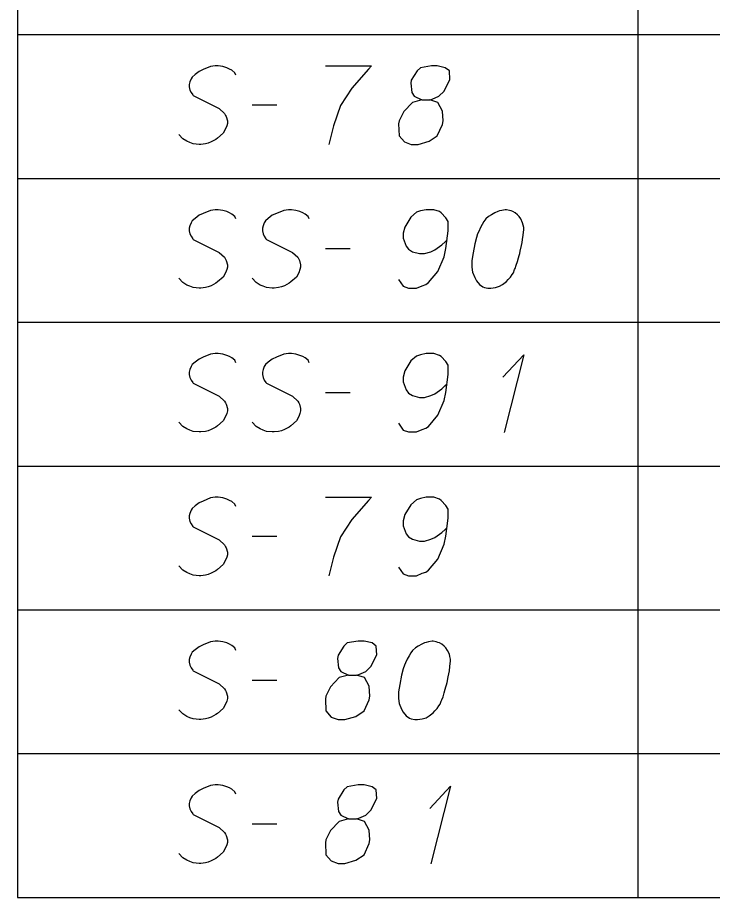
# Model space of a CAD drawing. Extents: x 2074207 to 2076812, y 516372 to 523312.
# Drawn here: x 2076260.6 to 2076303.1, y 518488.7 to 518542.6 of the extents above; entities that cross this region are included whole.
import ezdxf

# ---------------------------------------------------------------- set-up
doc = ezdxf.new("R2010")
doc.units = 0
for name, color, linetype in [('Prop DirtTable_ Soil Test Results - Outline (Major)', 7, 'Continuous'), ('Prop DirtTable_ Soil Test Results - Outline (Minor)', 7, 'Continuous'), ('Prop DirtTable_ Soil Test Results - Tx (Sample Data)', 7, 'Continuous')]:
    doc.layers.add(name, color=color, linetype=linetype)

msp = doc.modelspace()

# ---------------------------------------------------------------- linework, layer by layer
at = {"layer": 'Prop DirtTable_ Soil Test Results - Outline (Major)'}
for p, q in [((2076260.609, 518550.332), (2076260.609, 518541.532)), ((2076260.609, 518541.532), (2076260.609, 518532.732)), ((2076260.609, 518532.732), (2076260.609, 518523.932)), ((2076260.609, 518523.932), (2076260.609, 518515.132)), ((2076260.609, 518515.132), (2076260.609, 518506.332)), ((2076260.609, 518506.332), (2076260.609, 518497.532)), ((2076260.609, 518497.532), (2076260.609, 518488.732)), ((2076260.609, 518488.732), (2076811.903, 518488.732))]:
    msp.add_line(p, q, dxfattribs=at)
at = {"layer": 'Prop DirtTable_ Soil Test Results - Outline (Minor)'}
for p, q in [((2076298.546, 518550.332), (2076298.546, 518541.532)), ((2076260.609, 518541.532), (2076811.903, 518541.532)), ((2076260.609, 518541.532), (2076811.903, 518541.532)), ((2076298.546, 518541.532), (2076298.546, 518532.732)), ((2076260.609, 518532.732), (2076811.903, 518532.732)), ((2076260.609, 518532.732), (2076811.903, 518532.732)), ((2076298.546, 518532.732), (2076298.546, 518523.932)), ((2076260.609, 518523.932), (2076811.903, 518523.932)), ((2076260.609, 518523.932), (2076811.903, 518523.932)), ((2076298.546, 518523.932), (2076298.546, 518515.132)), ((2076260.609, 518515.132), (2076811.903, 518515.132)), ((2076260.609, 518515.132), (2076811.903, 518515.132)), ((2076298.546, 518515.132), (2076298.546, 518506.332)), ((2076260.609, 518506.332), (2076811.903, 518506.332)), ((2076260.609, 518506.332), (2076811.903, 518506.332)), ((2076298.546, 518506.332), (2076298.546, 518497.532)), ((2076260.609, 518497.532), (2076811.903, 518497.532)), ((2076260.609, 518497.532), (2076811.903, 518497.532)), ((2076298.546, 518497.532), (2076298.546, 518488.732)), ((2076260.609, 518488.732), (2076811.903, 518488.732))]:
    msp.add_line(p, q, dxfattribs=at)
at = {"layer": 'Prop DirtTable_ Soil Test Results - Tx (Sample Data)'}
for points in [[(2076273.968, 518539.049), (2076273.897, 518539.2), (2076273.721, 518539.351), (2076273.58, 518539.427), (2076273.403, 518539.502), (2076273.157, 518539.578), (2076272.874, 518539.616), (2076272.698, 518539.616), (2076272.416, 518539.578), (2076271.957, 518539.389), (2076271.71, 518539.275), (2076271.463, 518539.086), (2076271.287, 518538.935), (2076271.216, 518538.822), (2076271.146, 518538.633), (2076271.111, 518538.482), (2076271.111, 518538.331), (2076271.146, 518538.142), (2076271.216, 518537.99), (2076271.322, 518537.839), (2076271.358, 518537.801), (2076272.945, 518537.008), (2076273.262, 518536.705), (2076273.333, 518536.592), (2076273.368, 518536.516), (2076273.439, 518536.252), (2076273.439, 518536.101), (2076273.403, 518535.949), (2076273.333, 518535.76), (2076273.192, 518535.496), (2076272.839, 518535.194), (2076272.733, 518535.118), (2076272.451, 518534.967), (2076272.275, 518534.891), (2076272.098, 518534.853), (2076271.816, 518534.816), (2076271.71, 518534.816), (2076271.358, 518534.853), (2076271.146, 518534.929), (2076270.969, 518535.005), (2076270.723, 518535.156), (2076270.476, 518535.42)], [(2076279.436, 518539.616), (2076282.258, 518539.616), (2076282.081, 518539.427), (2076281.058, 518538.255), (2076280.353, 518537.197), (2076279.929, 518535.949), (2076279.647, 518534.816)], [(2076285.327, 518537.537), (2076285.82, 518537.537), (2076285.962, 518537.575), (2076286.385, 518537.764), (2076286.702, 518538.066), (2076287.055, 518538.784), (2076287.02, 518539.313), (2076286.773, 518539.502), (2076286.279, 518539.616), (2076285.926, 518539.616), (2076285.256, 518539.502), (2076285.044, 518539.313), (2076284.692, 518538.746), (2076284.656, 518538.557), (2076284.727, 518537.99), (2076284.868, 518537.764), (2076285.327, 518537.537), (2076284.762, 518537.386), (2076284.233, 518536.819), (2076283.951, 518536.252), (2076283.916, 518536.063), (2076283.951, 518535.345), (2076284.268, 518534.967), (2076284.692, 518534.816), (2076285.115, 518534.816), (2076285.785, 518535.005), (2076286.279, 518535.345), (2076286.597, 518536.025), (2076286.632, 518536.252), (2076286.597, 518536.856), (2076286.314, 518537.386), (2076285.82, 518537.537)], [(2076274.956, 518537.234), (2076276.472, 518537.234)], [(2076273.968, 518530.249), (2076273.897, 518530.4), (2076273.721, 518530.551), (2076273.58, 518530.627), (2076273.403, 518530.702), (2076273.157, 518530.778), (2076272.874, 518530.816), (2076272.698, 518530.816), (2076272.416, 518530.778), (2076271.957, 518530.589), (2076271.71, 518530.475), (2076271.463, 518530.286), (2076271.287, 518530.135), (2076271.216, 518530.022), (2076271.146, 518529.833), (2076271.111, 518529.682), (2076271.111, 518529.531), (2076271.146, 518529.342), (2076271.216, 518529.19), (2076271.322, 518529.039), (2076271.358, 518529.001), (2076272.945, 518528.208), (2076273.262, 518527.905), (2076273.333, 518527.792), (2076273.368, 518527.716), (2076273.439, 518527.452), (2076273.439, 518527.301), (2076273.403, 518527.149), (2076273.333, 518526.96), (2076273.192, 518526.696), (2076272.839, 518526.394), (2076272.733, 518526.318), (2076272.451, 518526.167), (2076272.275, 518526.091), (2076272.098, 518526.053), (2076271.816, 518526.016), (2076271.71, 518526.016), (2076271.358, 518526.053), (2076271.146, 518526.129), (2076270.969, 518526.205), (2076270.723, 518526.356), (2076270.476, 518526.62)], [(2076278.448, 518530.249), (2076278.377, 518530.4), (2076278.201, 518530.551), (2076278.06, 518530.627), (2076277.883, 518530.702), (2076277.637, 518530.778), (2076277.354, 518530.816), (2076277.178, 518530.816), (2076276.896, 518530.778), (2076276.437, 518530.589), (2076276.19, 518530.475), (2076275.943, 518530.286), (2076275.767, 518530.135), (2076275.696, 518530.022), (2076275.626, 518529.833), (2076275.591, 518529.682), (2076275.591, 518529.531), (2076275.626, 518529.342), (2076275.696, 518529.19), (2076275.802, 518529.039), (2076275.838, 518529.001), (2076277.425, 518528.208), (2076277.742, 518527.905), (2076277.813, 518527.792), (2076277.848, 518527.716), (2076277.919, 518527.452), (2076277.919, 518527.301), (2076277.883, 518527.149), (2076277.813, 518526.96), (2076277.672, 518526.696), (2076277.319, 518526.394), (2076277.213, 518526.318), (2076276.931, 518526.167), (2076276.755, 518526.091), (2076276.578, 518526.053), (2076276.296, 518526.016), (2076276.19, 518526.016), (2076275.838, 518526.053), (2076275.626, 518526.129), (2076275.449, 518526.205), (2076275.203, 518526.356), (2076274.956, 518526.62)], [(2076283.916, 518526.545), (2076284.198, 518526.129), (2076284.515, 518526.016), (2076285.009, 518526.016), (2076285.362, 518526.167), (2076285.574, 518526.242), (2076285.75, 518526.356), (2076286.314, 518527.036), (2076286.702, 518527.943), (2076286.808, 518528.434), (2076286.949, 518529.531), (2076286.949, 518530.097), (2076286.808, 518530.324), (2076286.526, 518530.627), (2076286.42, 518530.702), (2076286.067, 518530.816), (2076285.609, 518530.816), (2076285.256, 518530.74), (2076285.009, 518530.664), (2076284.656, 518530.362), (2076284.304, 518529.757), (2076284.198, 518529.379), (2076284.198, 518529.077), (2076284.374, 518528.586), (2076284.515, 518528.397), (2076284.762, 518528.245), (2076285.186, 518528.132), (2076285.503, 518528.132), (2076285.891, 518528.245), (2076286.138, 518528.359), (2076286.561, 518528.661), (2076286.773, 518528.85), (2076286.879, 518528.964)], [(2076290.512, 518530.816), (2076290.442, 518530.816), (2076290.23, 518530.778), (2076290.089, 518530.74), (2076289.983, 518530.702), (2076289.807, 518530.627), (2076289.595, 518530.513), (2076289.419, 518530.4), (2076289.242, 518530.249), (2076289.136, 518530.097), (2076289.031, 518529.908), (2076288.925, 518529.719), (2076288.819, 518529.493), (2076288.748, 518529.342), (2076288.678, 518529.115), (2076288.572, 518528.737), (2076288.466, 518528.17), (2076288.396, 518527.716), (2076288.396, 518527.301), (2076288.431, 518526.998), (2076288.572, 518526.658), (2076288.678, 518526.469), (2076288.854, 518526.242), (2076289.066, 518526.091), (2076289.172, 518526.053), (2076289.383, 518526.016), (2076289.56, 518526.016), (2076289.842, 518526.053), (2076290.089, 518526.129), (2076290.265, 518526.242), (2076290.512, 518526.431), (2076290.618, 518526.545), (2076290.759, 518526.696), (2076290.865, 518526.847), (2076290.935, 518526.96), (2076291.006, 518527.149), (2076291.041, 518527.225), (2076291.112, 518527.414), (2076291.182, 518527.641), (2076291.253, 518527.868), (2076291.288, 518528.019), (2076291.323, 518528.132), (2076291.359, 518528.283), (2076291.429, 518528.623), (2076291.465, 518528.812), (2076291.5, 518529.001), (2076291.535, 518529.266), (2076291.57, 518529.606), (2076291.57, 518529.719), (2076291.535, 518529.871), (2076291.5, 518530.022), (2076291.394, 518530.249), (2076291.288, 518530.4), (2076291.182, 518530.513), (2076291.041, 518530.627), (2076290.9, 518530.702), (2076290.794, 518530.74), (2076290.689, 518530.778), (2076290.512, 518530.816)], [(2076279.436, 518528.434), (2076280.952, 518528.434)], [(2076273.968, 518521.449), (2076273.897, 518521.6), (2076273.721, 518521.751), (2076273.58, 518521.827), (2076273.403, 518521.902), (2076273.157, 518521.978), (2076272.874, 518522.016), (2076272.698, 518522.016), (2076272.416, 518521.978), (2076271.957, 518521.789), (2076271.71, 518521.675), (2076271.463, 518521.486), (2076271.287, 518521.335), (2076271.216, 518521.222), (2076271.146, 518521.033), (2076271.111, 518520.882), (2076271.111, 518520.731), (2076271.146, 518520.542), (2076271.216, 518520.39), (2076271.322, 518520.239), (2076271.358, 518520.201), (2076272.945, 518519.408), (2076273.262, 518519.105), (2076273.333, 518518.992), (2076273.368, 518518.916), (2076273.439, 518518.652), (2076273.439, 518518.501), (2076273.403, 518518.349), (2076273.333, 518518.16), (2076273.192, 518517.896), (2076272.839, 518517.594), (2076272.733, 518517.518), (2076272.451, 518517.367), (2076272.275, 518517.291), (2076272.098, 518517.253), (2076271.816, 518517.216), (2076271.71, 518517.216), (2076271.358, 518517.253), (2076271.146, 518517.329), (2076270.969, 518517.405), (2076270.723, 518517.556), (2076270.476, 518517.82)], [(2076278.448, 518521.449), (2076278.377, 518521.6), (2076278.201, 518521.751), (2076278.06, 518521.827), (2076277.883, 518521.902), (2076277.637, 518521.978), (2076277.354, 518522.016), (2076277.178, 518522.016), (2076276.896, 518521.978), (2076276.437, 518521.789), (2076276.19, 518521.675), (2076275.943, 518521.486), (2076275.767, 518521.335), (2076275.696, 518521.222), (2076275.626, 518521.033), (2076275.591, 518520.882), (2076275.591, 518520.731), (2076275.626, 518520.542), (2076275.696, 518520.39), (2076275.802, 518520.239), (2076275.838, 518520.201), (2076277.425, 518519.408), (2076277.742, 518519.105), (2076277.813, 518518.992), (2076277.848, 518518.916), (2076277.919, 518518.652), (2076277.919, 518518.501), (2076277.883, 518518.349), (2076277.813, 518518.16), (2076277.672, 518517.896), (2076277.319, 518517.594), (2076277.213, 518517.518), (2076276.931, 518517.367), (2076276.755, 518517.291), (2076276.578, 518517.253), (2076276.296, 518517.216), (2076276.19, 518517.216), (2076275.838, 518517.253), (2076275.626, 518517.329), (2076275.449, 518517.405), (2076275.203, 518517.556), (2076274.956, 518517.82)], [(2076283.916, 518517.745), (2076284.198, 518517.329), (2076284.515, 518517.216), (2076285.009, 518517.216), (2076285.362, 518517.367), (2076285.574, 518517.442), (2076285.75, 518517.556), (2076286.314, 518518.236), (2076286.702, 518519.143), (2076286.808, 518519.634), (2076286.949, 518520.731), (2076286.949, 518521.297), (2076286.808, 518521.524), (2076286.526, 518521.827), (2076286.42, 518521.902), (2076286.067, 518522.016), (2076285.609, 518522.016), (2076285.256, 518521.94), (2076285.009, 518521.864), (2076284.656, 518521.562), (2076284.304, 518520.957), (2076284.198, 518520.579), (2076284.198, 518520.277), (2076284.374, 518519.786), (2076284.515, 518519.597), (2076284.762, 518519.445), (2076285.186, 518519.332), (2076285.503, 518519.332), (2076285.891, 518519.445), (2076286.138, 518519.559), (2076286.561, 518519.861), (2076286.773, 518520.05), (2076286.879, 518520.164)], [(2076290.3, 518520.579), (2076291.57, 518521.94), (2076290.371, 518517.178)], [(2076279.436, 518519.634), (2076280.952, 518519.634)], [(2076273.968, 518512.649), (2076273.897, 518512.8), (2076273.721, 518512.951), (2076273.58, 518513.027), (2076273.403, 518513.102), (2076273.157, 518513.178), (2076272.874, 518513.216), (2076272.698, 518513.216), (2076272.416, 518513.178), (2076271.957, 518512.989), (2076271.71, 518512.875), (2076271.463, 518512.686), (2076271.287, 518512.535), (2076271.216, 518512.422), (2076271.146, 518512.233), (2076271.111, 518512.082), (2076271.111, 518511.931), (2076271.146, 518511.742), (2076271.216, 518511.59), (2076271.322, 518511.439), (2076271.358, 518511.401), (2076272.945, 518510.608), (2076273.262, 518510.305), (2076273.333, 518510.192), (2076273.368, 518510.116), (2076273.439, 518509.852), (2076273.439, 518509.701), (2076273.403, 518509.549), (2076273.333, 518509.36), (2076273.192, 518509.096), (2076272.839, 518508.794), (2076272.733, 518508.718), (2076272.451, 518508.567), (2076272.275, 518508.491), (2076272.098, 518508.453), (2076271.816, 518508.416), (2076271.71, 518508.416), (2076271.358, 518508.453), (2076271.146, 518508.529), (2076270.969, 518508.605), (2076270.723, 518508.756), (2076270.476, 518509.02)], [(2076279.436, 518513.216), (2076282.258, 518513.216), (2076282.081, 518513.027), (2076281.058, 518511.855), (2076280.353, 518510.797), (2076279.929, 518509.549), (2076279.647, 518508.416)], [(2076283.916, 518508.945), (2076284.198, 518508.529), (2076284.515, 518508.416), (2076285.009, 518508.416), (2076285.362, 518508.567), (2076285.574, 518508.642), (2076285.75, 518508.756), (2076286.314, 518509.436), (2076286.702, 518510.343), (2076286.808, 518510.834), (2076286.949, 518511.931), (2076286.949, 518512.497), (2076286.808, 518512.724), (2076286.526, 518513.027), (2076286.42, 518513.102), (2076286.067, 518513.216), (2076285.609, 518513.216), (2076285.256, 518513.14), (2076285.009, 518513.064), (2076284.656, 518512.762), (2076284.304, 518512.157), (2076284.198, 518511.779), (2076284.198, 518511.477), (2076284.374, 518510.986), (2076284.515, 518510.797), (2076284.762, 518510.645), (2076285.186, 518510.532), (2076285.503, 518510.532), (2076285.891, 518510.645), (2076286.138, 518510.759), (2076286.561, 518511.061), (2076286.773, 518511.25), (2076286.879, 518511.364)], [(2076274.956, 518510.834), (2076276.472, 518510.834)], [(2076273.968, 518503.849), (2076273.897, 518504), (2076273.721, 518504.151), (2076273.58, 518504.227), (2076273.403, 518504.302), (2076273.157, 518504.378), (2076272.874, 518504.416), (2076272.698, 518504.416), (2076272.416, 518504.378), (2076271.957, 518504.189), (2076271.71, 518504.075), (2076271.463, 518503.886), (2076271.287, 518503.735), (2076271.216, 518503.622), (2076271.146, 518503.433), (2076271.111, 518503.282), (2076271.111, 518503.131), (2076271.146, 518502.942), (2076271.216, 518502.79), (2076271.322, 518502.639), (2076271.358, 518502.601), (2076272.945, 518501.808), (2076273.262, 518501.505), (2076273.333, 518501.392), (2076273.368, 518501.316), (2076273.439, 518501.052), (2076273.439, 518500.901), (2076273.403, 518500.749), (2076273.333, 518500.56), (2076273.192, 518500.296), (2076272.839, 518499.994), (2076272.733, 518499.918), (2076272.451, 518499.767), (2076272.275, 518499.691), (2076272.098, 518499.653), (2076271.816, 518499.616), (2076271.71, 518499.616), (2076271.358, 518499.653), (2076271.146, 518499.729), (2076270.969, 518499.805), (2076270.723, 518499.956), (2076270.476, 518500.22)], [(2076280.847, 518502.337), (2076281.34, 518502.337), (2076281.482, 518502.375), (2076281.905, 518502.564), (2076282.222, 518502.866), (2076282.575, 518503.584), (2076282.54, 518504.113), (2076282.293, 518504.302), (2076281.799, 518504.416), (2076281.446, 518504.416), (2076280.776, 518504.302), (2076280.564, 518504.113), (2076280.212, 518503.546), (2076280.176, 518503.357), (2076280.247, 518502.79), (2076280.388, 518502.564), (2076280.847, 518502.337), (2076280.282, 518502.186), (2076279.753, 518501.619), (2076279.471, 518501.052), (2076279.436, 518500.863), (2076279.471, 518500.145), (2076279.788, 518499.767), (2076280.212, 518499.616), (2076280.635, 518499.616), (2076281.305, 518499.805), (2076281.799, 518500.145), (2076282.117, 518500.825), (2076282.152, 518501.052), (2076282.117, 518501.656), (2076281.834, 518502.186), (2076281.34, 518502.337)], [(2076286.032, 518504.416), (2076285.962, 518504.416), (2076285.75, 518504.378), (2076285.609, 518504.34), (2076285.503, 518504.302), (2076285.327, 518504.227), (2076285.115, 518504.113), (2076284.939, 518504), (2076284.762, 518503.849), (2076284.656, 518503.697), (2076284.551, 518503.508), (2076284.445, 518503.319), (2076284.339, 518503.093), (2076284.268, 518502.942), (2076284.198, 518502.715), (2076284.092, 518502.337), (2076283.986, 518501.77), (2076283.916, 518501.316), (2076283.916, 518500.901), (2076283.951, 518500.598), (2076284.092, 518500.258), (2076284.198, 518500.069), (2076284.374, 518499.842), (2076284.586, 518499.691), (2076284.692, 518499.653), (2076284.903, 518499.616), (2076285.08, 518499.616), (2076285.362, 518499.653), (2076285.609, 518499.729), (2076285.785, 518499.842), (2076286.032, 518500.031), (2076286.138, 518500.145), (2076286.279, 518500.296), (2076286.385, 518500.447), (2076286.455, 518500.56), (2076286.526, 518500.749), (2076286.561, 518500.825), (2076286.632, 518501.014), (2076286.702, 518501.241), (2076286.773, 518501.468), (2076286.808, 518501.619), (2076286.843, 518501.732), (2076286.879, 518501.883), (2076286.949, 518502.223), (2076286.985, 518502.412), (2076287.02, 518502.601), (2076287.055, 518502.866), (2076287.09, 518503.206), (2076287.09, 518503.319), (2076287.055, 518503.471), (2076287.02, 518503.622), (2076286.914, 518503.849), (2076286.808, 518504), (2076286.702, 518504.113), (2076286.561, 518504.227), (2076286.42, 518504.302), (2076286.314, 518504.34), (2076286.209, 518504.378), (2076286.032, 518504.416)], [(2076274.956, 518502.034), (2076276.472, 518502.034)], [(2076273.968, 518495.049), (2076273.897, 518495.2), (2076273.721, 518495.351), (2076273.58, 518495.427), (2076273.403, 518495.502), (2076273.157, 518495.578), (2076272.874, 518495.616), (2076272.698, 518495.616), (2076272.416, 518495.578), (2076271.957, 518495.389), (2076271.71, 518495.275), (2076271.463, 518495.086), (2076271.287, 518494.935), (2076271.216, 518494.822), (2076271.146, 518494.633), (2076271.111, 518494.482), (2076271.111, 518494.331), (2076271.146, 518494.142), (2076271.216, 518493.99), (2076271.322, 518493.839), (2076271.358, 518493.801), (2076272.945, 518493.008), (2076273.262, 518492.705), (2076273.333, 518492.592), (2076273.368, 518492.516), (2076273.439, 518492.252), (2076273.439, 518492.101), (2076273.403, 518491.949), (2076273.333, 518491.76), (2076273.192, 518491.496), (2076272.839, 518491.194), (2076272.733, 518491.118), (2076272.451, 518490.967), (2076272.275, 518490.891), (2076272.098, 518490.853), (2076271.816, 518490.816), (2076271.71, 518490.816), (2076271.358, 518490.853), (2076271.146, 518490.929), (2076270.969, 518491.005), (2076270.723, 518491.156), (2076270.476, 518491.42)], [(2076280.847, 518493.537), (2076281.34, 518493.537), (2076281.482, 518493.575), (2076281.905, 518493.764), (2076282.222, 518494.066), (2076282.575, 518494.784), (2076282.54, 518495.313), (2076282.293, 518495.502), (2076281.799, 518495.616), (2076281.446, 518495.616), (2076280.776, 518495.502), (2076280.564, 518495.313), (2076280.212, 518494.746), (2076280.176, 518494.557), (2076280.247, 518493.99), (2076280.388, 518493.764), (2076280.847, 518493.537), (2076280.282, 518493.386), (2076279.753, 518492.819), (2076279.471, 518492.252), (2076279.436, 518492.063), (2076279.471, 518491.345), (2076279.788, 518490.967), (2076280.212, 518490.816), (2076280.635, 518490.816), (2076281.305, 518491.005), (2076281.799, 518491.345), (2076282.117, 518492.025), (2076282.152, 518492.252), (2076282.117, 518492.856), (2076281.834, 518493.386), (2076281.34, 518493.537)], [(2076285.82, 518494.179), (2076287.09, 518495.54), (2076285.891, 518490.778)], [(2076274.956, 518493.234), (2076276.472, 518493.234)]]:
    msp.add_lwpolyline(points, dxfattribs=at)

doc.saveas('drawing.dxf')
